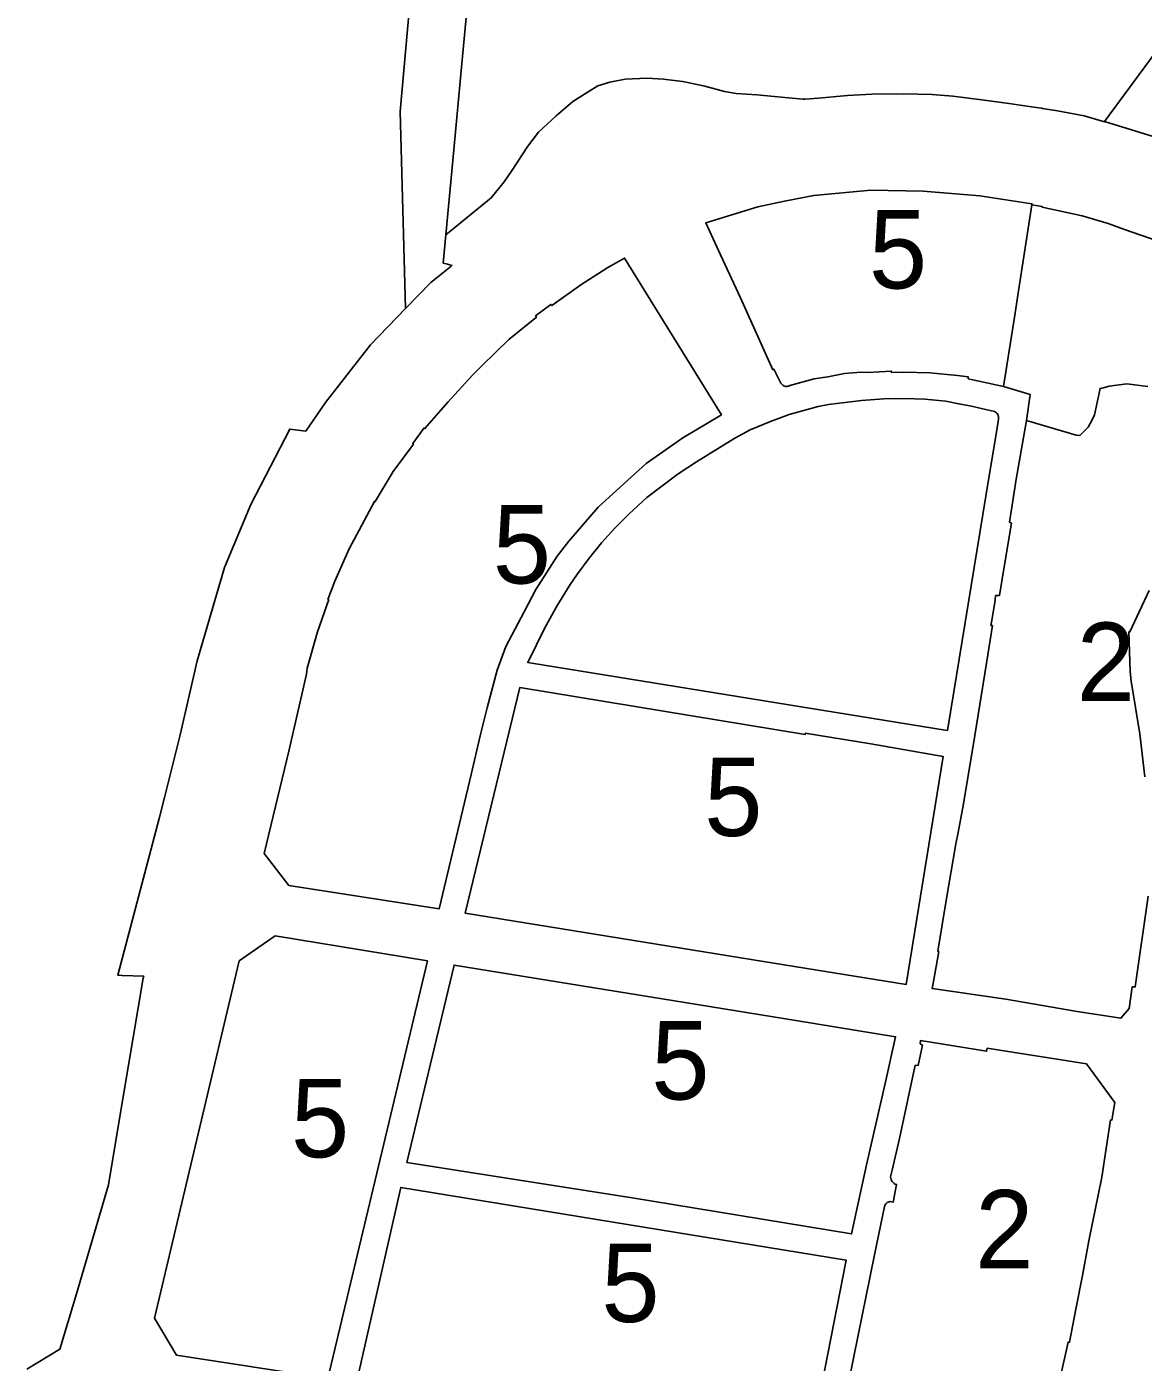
# Model space of a CAD drawing. Extents: x 598968 to 613553, y 4409678 to 4430833.
# Drawn here: x 607207.6 to 607378.5, y 4416577.8 to 4416782.2 of the extents above; entities that cross this region are included whole.
import ezdxf

# ---------------------------------------------------------------- set-up
doc = ezdxf.new("R2010")
doc.units = 0
for name, color, linetype in [('1', 7, 'Continuous'), ('Sòl Rústic Comú', 7, 'Continuous'), ('Sòl Rústic Protegit', 7, 'Continuous'), ('ZONA 2. CARRERS DE CASES. Cases de trast', 7, 'Continuous'), ('ZONA 5. CASES UNIFAMILIARS EN RENGLE', 7, 'Continuous')]:
    doc.layers.add(name, color=color, linetype=linetype)

msp = doc.modelspace()

# ---------------------------------------------------------------- linework, layer by layer
at = {"layer": '1'}
for points in [[(607279.6134, 4416833.9796), (607274.3176, 4416777.6053), (607272.8234, 4416761.6984), (607271.7539, 4416750.3129), (607278.6903, 4416755.9899), (607280.6602, 4416758.4199), (607281.8718, 4416760.2356), (607284.3102, 4416763.8899), (607285.9401, 4416766.0299), (607288.6301, 4416768.56), (607291.1701, 4416770.76), (607293.51, 4416772.24), (607295.02, 4416773.12), (607296.82, 4416773.71), (607297.1054, 4416773.7616), (607299.2, 4416774.1401), (607302.5399, 4416774.3101), (607305.0599, 4416774.1502), (607307.9864, 4416773.7844), (607308.0198, 4416773.7802), (607311.3698, 4416773.1003), (607314.3698, 4416772.2804), (607316.1997, 4416771.9604), (607319.3497, 4416771.7404), (607324.1596, 4416771.2805), (607326.3896, 4416771.1006), (607326.6837, 4416771.1165), (607328.7896, 4416771.2306), (607333.1995, 4416771.6507), (607336.9195, 4416771.8807), (607341.8094, 4416771.9308), (607346.1794, 4416771.8309), (607349.3494, 4416771.541), (607353.7893, 4416770.991), (607357.9193, 4416770.4311), (607362.0992, 4416769.8312), (607362.9791, 4416769.695), (607363.0332, 4416769.6866), (607365.3292, 4416769.3313), (607369.4191, 4416768.5213), (607372.5291, 4416767.6214), (607372.5667, 4416767.6727), (607386.3243, 4416786.4145)], [(607386.3243, 4416786.4145), (607372.5667, 4416767.6727), (607380.6335, 4416765.184)], [(607380.6335, 4416765.184), (607372.5667, 4416767.6727), (607372.5291, 4416767.6214), (607369.4191, 4416768.5213), (607365.3292, 4416769.3313), (607363.0332, 4416769.6866), (607362.9791, 4416769.695), (607362.0992, 4416769.8312), (607357.9193, 4416770.4311), (607353.7893, 4416770.991), (607349.3494, 4416771.541), (607346.1794, 4416771.8309), (607341.8094, 4416771.9308), (607336.9195, 4416771.8807), (607333.1995, 4416771.6507), (607328.7896, 4416771.2306), (607326.6837, 4416771.1165), (607326.3896, 4416771.1006), (607324.1596, 4416771.2805), (607319.3497, 4416771.7404), (607316.1997, 4416771.9604), (607314.3698, 4416772.2804), (607311.3698, 4416773.1003), (607308.0198, 4416773.7802), (607307.9864, 4416773.7844), (607305.0599, 4416774.1502), (607302.5399, 4416774.3101), (607299.2, 4416774.1401), (607297.1054, 4416773.7616), (607296.82, 4416773.71), (607295.02, 4416773.12), (607293.51, 4416772.24), (607291.1701, 4416770.76), (607288.6301, 4416768.56), (607285.9401, 4416766.0299), (607284.3102, 4416763.8899), (607281.8718, 4416760.2356), (607280.6602, 4416758.4199), (607278.6903, 4416755.9899), (607271.7539, 4416750.3129), (607271.3496, 4416746.0094), (607271.9864, 4416745.8358), (607272.6695, 4416745.6495), (607272.4947, 4416745.5064), (607269.4696, 4416743.0294), (607265.5914, 4416739.0381), (607260.1999, 4416733.4894), (607253.3101, 4416724.6583), (607250.3002, 4416720.2794), (607247.8602, 4416720.5993), (607241.9005, 4416709.0294), (607237.8793, 4416699.3894), (607233.683, 4416685.0996), (607231.0879, 4416673.8098), (607228.7111, 4416664.1899), (607227.8666, 4416660.9952), (607221.5214, 4416636.9903), (607222.2291, 4416636.9708), (607225.5014, 4416636.8804), (607225.4437, 4416636.5384), (607221.6679, 4416614.1708), (607220.1117, 4416604.941), (607215.212, 4416588.2412), (607212.6721, 4416579.7513), (607207.6022, 4416576.7012)], [(607379.2295, 4416649.0829), (607377.2595, 4416635.2131), (607376.7995, 4416635.2131), (607376.3095, 4416631.8931), (607375.0696, 4416630.4231), (607368.3496, 4416631.453), (607357.4598, 4416633.3328), (607346.1599, 4416634.9625), (607346.2699, 4416635.4725), (607347.1898, 4416640.6325), (607347.0498, 4416640.6625), (607348.3898, 4416648.7224), (607349.7298, 4416656.7823), (607349.7698, 4416657.1373), (607350.1297, 4416658.8323), (607350.9897, 4416663.2522), (607352.6997, 4416673.6722), (607354.4646, 4416684.7471), (607355.3996, 4416690.532), (607355.1696, 4416690.522), (607355.2796, 4416691.282), (607355.8096, 4416694.402), (607355.8696, 4416695.122), (607356.4595, 4416695.122), (607357.0995, 4416698.9119), (607358.3095, 4416706.2119), (607358.0095, 4416706.3319), (607359.0095, 4416712.9218), (607360.6294, 4416721.8917), (607361.1684, 4416725.9077), (607357.0894, 4416727.0916), (607351.6895, 4416728.2915), (607351.6695, 4416728.6115), (607350.0645, 4416728.7965), (607345.7995, 4416729.2314), (607341.7946, 4416729.2913), (607339.9228, 4416729.2814), (607339.9196, 4416729.4713), (607336.3197, 4416729.2812), (607335.3097, 4416729.2912), (607332.7697, 4416729.0912), (607330.1997, 4416728.6011), (607328.0998, 4416728.2811), (607324.3698, 4416727.261), (607324.2286, 4416727.191), (607324.0778, 4416727.1451), (607323.9216, 4416727.1245), (607323.7641, 4416727.1299), (607323.6096, 4416727.161), (607323.4623, 4416727.2171), (607323.3262, 4416727.2965), (607323.205, 4416727.3972), (607323.1019, 4416727.5165), (607323.0198, 4416727.651), (607321.9598, 4416729.761), (607321.7998, 4416729.691), (607316.8298, 4416740.6708), (607313.8011, 4416747.2453), (607311.5199, 4416752.1905), (607319.4698, 4416754.6406), (607323.5597, 4416755.4907), (607328.0397, 4416756.3608), (607336.7696, 4416757.1509), (607344.8045, 4416757.0211), (607353.4794, 4416756.3012), (607361.4493, 4416755.0814), (607361.4265, 4416754.9352), (607361.4493, 4416754.9314), (607363.028, 4416754.6444), (607363.0097, 4416754.5413), (607369.1442, 4416753.2265), (607373.0992, 4416752.0516), (607374.0613, 4416751.7142), (607375.6091, 4416751.1717), (607378.1191, 4416750.2917), (607382.8291, 4416748.6718)], [(607382.8291, 4416748.6718), (607378.1191, 4416750.2917), (607375.6091, 4416751.1717), (607374.0613, 4416751.7142), (607373.0992, 4416752.0516), (607369.1442, 4416753.2265), (607363.0097, 4416754.5413), (607363.028, 4416754.6444), (607361.4493, 4416754.9314), (607361.4265, 4416754.9352), (607359.2694, 4416741.0865), (607358.7975, 4416738.0571), (607357.0894, 4416727.0916), (607361.1684, 4416725.9077), (607360.6294, 4416721.8917), (607368.2093, 4416719.6419), (607368.7893, 4416719.5919), (607370.0493, 4416720.8919), (607370.6093, 4416721.8919), (607370.9993, 4416722.7919), (607371.0973, 4416723.2498), (607371.8593, 4416726.8119), (607372.3679, 4416726.9372), (607373.2392, 4416727.1519), (607375.9492, 4416727.5319), (607379.1992, 4416727.122)], [(607379.3593, 4416695.8924), (607376.4393, 4416689.5524), (607376.2611, 4416689.5468), (607376.4594, 4416683.4924), (607376.6194, 4416682.0325), (607377.9694, 4416673.9526), (607378.7194, 4416667.3727)], [(607332.5403, 4416570.443), (607334.2002, 4416578.663), (607337.3451, 4416594.1779), (607338.8701, 4416601.5828), (607338.9127, 4416601.7293), (607338.978, 4416601.8671), (607339.0643, 4416601.9928), (607339.1696, 4416602.1032), (607339.291, 4416602.1955), (607339.4256, 4416602.2673), (607339.5698, 4416602.3168), (607339.7201, 4416602.3428), (607340.2001, 4416602.2428), (607340.72, 4416604.9728), (607340.5312, 4416605.0382), (607340.3558, 4416605.1341), (607340.1989, 4416605.2579), (607340.0648, 4416605.4062), (607339.9572, 4416605.5747), (607339.8793, 4416605.7588), (607339.8332, 4416605.9533), (607339.8201, 4416606.1528), (607340.0319, 4416607.1724), (607341.17, 4416612.0327), (607343.59, 4416623.2326), (607344.0199, 4416623.1826), (607344.6699, 4416626.3026), (607344.3599, 4416626.5226), (607344.3699, 4416626.9926), (607354.4938, 4416625.3752), (607354.5645, 4416625.8221), (607369.7997, 4416623.4131), (607374.1096, 4416617.5032), (607373.6796, 4416614.8232), (607373.4796, 4416614.8532), (607372.1197, 4416606.1133), (607370.1397, 4416596.3534), (607369.1898, 4416591.0634), (607368.1798, 4416585.8635), (607367.1898, 4416580.8335), (607366.9798, 4416580.8535), (607365.8299, 4416575.6036)]]:
    msp.add_lwpolyline(points, dxfattribs=at)
for points in [[(607278.0606, 4416677.9308), (607277.0206, 4416673.6208), (607275.6306, 4416667.7309), (607270.7407, 4416647.1711), (607247.701, 4416650.7406), (607243.921, 4416655.6305), (607247.7394, 4416671.3062), (607250.4158, 4416683.0603), (607250.5408, 4416684.0103), (607252.1108, 4416689.5402), (607253.8208, 4416694.4902), (607253.7039, 4416694.5379), (607254.7637, 4416697.32), (607256.9707, 4416702.2602), (607260.8106, 4416709.5202), (607260.9305, 4416709.4908), (607263.6606, 4416714.1202), (607266.7805, 4416718.3002), (607266.6819, 4416718.3721), (607268.4305, 4416720.7702), (607268.5447, 4416720.6734), (607272.0425, 4416724.7139), (607275.8404, 4416728.8402), (607277.3054, 4416730.3052), (607281.3703, 4416734.3002), (607285.6003, 4416737.7503), (607285.4803, 4416737.9103), (607287.8202, 4416739.6803), (607287.949, 4416739.4995), (607292.4002, 4416742.6703), (607296.5601, 4416745.3304), (607299.0901, 4416746.7604), (607313.9199, 4416722.7909), (607307.99, 4416719.2609), (607302.3801, 4416715.3208), (607295.0702, 4416708.6508), (607290.5503, 4416703.4507), (607288.7703, 4416701.1607), (607285.5185, 4416696.0401), (607283.7381, 4416692.6089), (607280.9505, 4416687.3308), (607279.5805, 4416683.7208)], [(607348.4997, 4416674.4821), (607348.1771, 4416674.5343), (607284.9204, 4416684.7759), (607284.2905, 4416684.8708), (607286.9154, 4416690.2008), (607288.7204, 4416693.5008), (607290.7903, 4416696.7958), (607291.8103, 4416698.3008), (607293.6703, 4416700.8308), (607295.5753, 4416703.1708), (607297.6002, 4416705.4108), (607299.7302, 4416707.5508), (607302.5002, 4416710.1009), (607307.2901, 4416713.7709), (607310.08, 4416715.6009), (607315.9799, 4416719.231), (607318.3199, 4416720.471), (607321.4149, 4416721.7761), (607324.3098, 4416722.8211), (607328.7098, 4416724.0612), (607330.3197, 4416724.3412), (607335.3597, 4416724.9913), (607338.7796, 4416725.2313), (607340.5896, 4416725.2763), (607343.5296, 4416725.2464), (607345.0696, 4416725.1814), (607348.2695, 4416724.8515), (607350.2295, 4416724.4715), (607350.2699, 4416724.4637), (607352.1895, 4416724.0916), (607353.9495, 4416723.6916), (607355.7095, 4416723.2916), (607355.8591, 4416723.2107), (607355.994, 4416723.1071), (607356.1058, 4416722.9886), (607356.1108, 4416722.9834), (607356.2065, 4416722.8429), (607356.2787, 4416722.6889), (607356.3256, 4416722.5255), (607356.3461, 4416722.3567), (607356.3395, 4416722.1867), (607356.3295, 4416722.1217), (607355.946, 4416719.8133), (607354.8345, 4416713.1217)], [(607354.8345, 4416713.1217), (607355.946, 4416719.8133), (607356.3295, 4416722.1217), (607356.3395, 4416722.1867), (607356.3461, 4416722.3567), (607356.3256, 4416722.5255), (607356.2787, 4416722.6889), (607356.2065, 4416722.8429), (607356.1108, 4416722.9834), (607356.1058, 4416722.9886), (607355.994, 4416723.1071), (607355.8591, 4416723.2107), (607355.7095, 4416723.2916), (607353.9495, 4416723.6916), (607352.1895, 4416724.0916), (607350.2699, 4416724.4637), (607350.2295, 4416724.4715), (607348.2695, 4416724.8515), (607345.0696, 4416725.1814), (607343.5296, 4416725.2464), (607340.5896, 4416725.2763), (607338.7796, 4416725.2313), (607335.3597, 4416724.9913), (607330.3197, 4416724.3412), (607328.7098, 4416724.0612), (607324.3098, 4416722.8211), (607321.4149, 4416721.7761), (607318.3199, 4416720.471), (607315.9799, 4416719.231), (607310.08, 4416715.6009), (607307.2901, 4416713.7709), (607302.5002, 4416710.1009), (607299.7302, 4416707.5508), (607297.6002, 4416705.4108), (607295.5753, 4416703.1708), (607293.6703, 4416700.8308), (607291.8103, 4416698.3008), (607290.7903, 4416696.7958), (607288.7204, 4416693.5008), (607286.9154, 4416690.2008), (607284.2905, 4416684.8708), (607284.9204, 4416684.7759), (607348.1771, 4416674.5343), (607348.4997, 4416674.4821)], [(607320.3502, 4416639.112), (607274.7107, 4416646.4812), (607283.0705, 4416681.0609), (607326.72, 4416673.8417), (607326.74, 4416674.0317), (607336.7599, 4416672.4019), (607347.8497, 4416670.4921), (607342.1699, 4416635.5625)], [(607253.6812, 4416575.2516), (607230.5315, 4416578.8312), (607227.1615, 4416584.5111), (607240.1011, 4416639.1907), (607245.621, 4416643.0107), (607268.9208, 4416639.2012)], [(607333.8302, 4416597.3928), (607306.5005, 4416601.8922), (607300.2806, 4416602.9221), (607265.7809, 4416608.3415), (607273.0108, 4416638.5612), (607304.8427, 4416633.3762), (607325.3201, 4416630.0822), (607340.58, 4416627.5925), (607338.9654, 4416620.4241), (607336.1001, 4416608.0027)], [(607258.0512, 4416574.6517), (607264.851, 4416604.5115), (607302.0556, 4416598.43), (607333.0202, 4416593.3728), (607329.7503, 4416576.7029), (607327.1804, 4416563.333)]]:
    msp.add_lwpolyline(points, close=True, dxfattribs=at)
at = {"layer": 'Sòl Rústic Comú'}
msp.add_lwpolyline([(607271.7539, 4416750.3129), (607272.8234, 4416761.6984), (607274.3176, 4416777.6053), (607279.6134, 4416833.9796), (607279.6141, 4416833.9874), (607279.6162, 4416834.0092), (607281.2748, 4416851.666), (607274.3169, 4416819.1968), (607267.2543, 4416797.1968), (607264.7541, 4416769.1968), (607265.5914, 4416739.0381), (607269.4696, 4416743.0294), (607272.4947, 4416745.5064), (607272.6695, 4416745.6495), (607271.9864, 4416745.8358), (607271.3496, 4416746.0094)], close=True, dxfattribs=at)
at = {"layer": 'Sòl Rústic Protegit'}
msp.add_lwpolyline([(607207.6022, 4416576.7012), (607212.6721, 4416579.7513), (607215.212, 4416588.2412), (607220.1117, 4416604.941), (607221.6679, 4416614.1708), (607225.4437, 4416636.5384), (607225.5014, 4416636.8804), (607222.2291, 4416636.9708), (607221.5214, 4416636.9903), (607227.8666, 4416660.9952), (607228.7111, 4416664.1899), (607231.0879, 4416673.8098), (607233.683, 4416685.0996), (607237.8793, 4416699.3894), (607241.9005, 4416709.0294), (607247.8602, 4416720.5993), (607250.3002, 4416720.2794), (607253.3101, 4416724.6583), (607260.1999, 4416733.4894), (607265.5914, 4416739.0381), (607264.7541, 4416769.1968), (607267.2543, 4416797.1968)], dxfattribs=at)
at = {"layer": 'ZONA 2. CARRERS DE CASES. Cases de trast'}
for points in [[(607379.1992, 4416727.122), (607375.9492, 4416727.5319), (607373.2392, 4416727.1519), (607372.3679, 4416726.9372), (607371.8593, 4416726.8119), (607371.0973, 4416723.2498), (607370.9993, 4416722.7919), (607370.6093, 4416721.8919), (607370.0493, 4416720.8919), (607368.7893, 4416719.5919), (607368.2093, 4416719.6419), (607360.6294, 4416721.8917), (607359.0095, 4416712.9218), (607358.0095, 4416706.3319), (607358.3095, 4416706.2119), (607357.0995, 4416698.9119), (607356.4595, 4416695.122), (607355.8696, 4416695.122), (607355.8096, 4416694.402), (607355.2796, 4416691.282), (607355.1696, 4416690.522), (607355.3996, 4416690.532), (607354.4646, 4416684.7471), (607352.6997, 4416673.6722), (607350.9897, 4416663.2522), (607350.1297, 4416658.8323), (607349.7698, 4416657.1373), (607349.7298, 4416656.7823), (607348.3898, 4416648.7224), (607347.0498, 4416640.6625), (607347.1898, 4416640.6325), (607346.2699, 4416635.4725), (607346.1599, 4416634.9625), (607357.4598, 4416633.3328), (607368.3496, 4416631.453), (607375.0696, 4416630.4231), (607376.3095, 4416631.8931), (607376.7995, 4416635.2131), (607377.2595, 4416635.2131), (607379.2295, 4416649.0829)], [(607378.7194, 4416667.3727), (607377.9694, 4416673.9526), (607376.6194, 4416682.0325), (607376.4594, 4416683.4924), (607376.2611, 4416689.5468), (607376.4393, 4416689.5524), (607379.3593, 4416695.8924)], [(607365.8299, 4416575.6036), (607366.9798, 4416580.8535), (607367.1898, 4416580.8335), (607368.1798, 4416585.8635), (607369.1898, 4416591.0634), (607370.1397, 4416596.3534), (607372.1197, 4416606.1133), (607373.4796, 4416614.8532), (607373.6796, 4416614.8232), (607374.1096, 4416617.5032), (607369.7997, 4416623.4131), (607354.5645, 4416625.8221), (607354.4938, 4416625.3752), (607344.3699, 4416626.9926), (607344.3599, 4416626.5226), (607344.6699, 4416626.3026), (607344.0199, 4416623.1826), (607343.59, 4416623.2326), (607341.17, 4416612.0327), (607340.0319, 4416607.1724), (607339.8201, 4416606.1528), (607339.8332, 4416605.9533), (607339.8793, 4416605.7588), (607339.9572, 4416605.5747), (607340.0648, 4416605.4062), (607340.1989, 4416605.2579), (607340.3558, 4416605.1341), (607340.5312, 4416605.0382), (607340.72, 4416604.9728), (607340.2001, 4416602.2428), (607339.7201, 4416602.3428), (607339.5698, 4416602.3168), (607339.4256, 4416602.2673), (607339.291, 4416602.1955), (607339.1696, 4416602.1032), (607339.0643, 4416601.9928), (607338.978, 4416601.8671), (607338.9127, 4416601.7293), (607338.8701, 4416601.5828), (607337.3451, 4416594.1779), (607334.2002, 4416578.663), (607332.5403, 4416570.443)]]:
    msp.add_lwpolyline(points, dxfattribs=at)
at = {"layer": 'ZONA 5. CASES UNIFAMILIARS EN RENGLE'}
for points in [[(607361.4265, 4416754.9352), (607361.4493, 4416755.0814), (607353.4794, 4416756.3012), (607344.8045, 4416757.0211), (607336.7696, 4416757.1509), (607328.0397, 4416756.3608), (607323.5597, 4416755.4907), (607319.4698, 4416754.6406), (607311.5199, 4416752.1905), (607313.8011, 4416747.2453), (607316.8298, 4416740.6708), (607321.7998, 4416729.691), (607321.9598, 4416729.761), (607323.0198, 4416727.651), (607323.1019, 4416727.5165), (607323.205, 4416727.3972), (607323.3262, 4416727.2965), (607323.4623, 4416727.2171), (607323.6096, 4416727.161), (607323.7641, 4416727.1299), (607323.9216, 4416727.1245), (607324.0778, 4416727.1451), (607324.2286, 4416727.191), (607324.3698, 4416727.261), (607328.0998, 4416728.2811), (607330.1997, 4416728.6011), (607332.7697, 4416729.0912), (607335.3097, 4416729.2912), (607336.3197, 4416729.2812), (607339.9196, 4416729.4713), (607339.9228, 4416729.2814), (607341.7946, 4416729.2913), (607345.7995, 4416729.2314), (607350.0645, 4416728.7965), (607351.6695, 4416728.6115), (607351.6895, 4416728.2915), (607357.0894, 4416727.0916), (607358.7975, 4416738.0571), (607359.2694, 4416741.0865)], [(607299.0901, 4416746.7604), (607296.5601, 4416745.3304), (607292.4002, 4416742.6703), (607287.949, 4416739.4995), (607287.8202, 4416739.6803), (607285.4803, 4416737.9103), (607285.6003, 4416737.7503), (607281.3703, 4416734.3002), (607277.3054, 4416730.3052), (607275.8404, 4416728.8402), (607272.0425, 4416724.7139), (607268.5447, 4416720.6734), (607268.4305, 4416720.7702), (607266.6819, 4416718.3721), (607266.7805, 4416718.3002), (607263.6606, 4416714.1202), (607260.9305, 4416709.4908), (607260.8106, 4416709.5202), (607256.9707, 4416702.2602), (607254.7637, 4416697.32), (607253.7039, 4416694.5379), (607253.8208, 4416694.4902), (607252.1108, 4416689.5402), (607250.5408, 4416684.0103), (607250.4158, 4416683.0603), (607247.7394, 4416671.3062), (607243.921, 4416655.6305), (607247.701, 4416650.7406), (607270.7407, 4416647.1711), (607275.6306, 4416667.7309), (607277.0206, 4416673.6208), (607278.0606, 4416677.9308), (607279.5805, 4416683.7208), (607280.9505, 4416687.3308), (607283.7381, 4416692.6089), (607285.5185, 4416696.0401), (607288.7703, 4416701.1607), (607290.5503, 4416703.4507), (607295.0702, 4416708.6508), (607302.3801, 4416715.3208), (607307.99, 4416719.2609), (607313.9199, 4416722.7909)], [(607283.0705, 4416681.0609), (607274.7107, 4416646.4812), (607320.3502, 4416639.112), (607342.1699, 4416635.5625), (607347.8497, 4416670.4921), (607336.7599, 4416672.4019), (607326.74, 4416674.0317), (607326.72, 4416673.8417)], [(607268.9208, 4416639.2012), (607245.621, 4416643.0107), (607240.1011, 4416639.1907), (607227.1615, 4416584.5111), (607230.5315, 4416578.8312), (607253.6812, 4416575.2516)], [(607336.1001, 4416608.0027), (607338.9654, 4416620.4241), (607340.58, 4416627.5925), (607325.3201, 4416630.0822), (607304.8427, 4416633.3762), (607273.0108, 4416638.5612), (607265.7809, 4416608.3415), (607300.2806, 4416602.9221), (607306.5005, 4416601.8922), (607333.8302, 4416597.3928)], [(607329.7503, 4416576.7029), (607333.0202, 4416593.3728), (607302.0556, 4416598.43), (607264.851, 4416604.5115), (607258.0512, 4416574.6517), (607327.1804, 4416563.333)]]:
    msp.add_lwpolyline(points, close=True, dxfattribs=at)

# ---------------------------------------------------------------- texts
at = {"layer": 'ZONA 2. CARRERS DE CASES. Cases de trast'}
for p in [(607368.3045, 4416678.9775), (607352.7599, 4416592.1181)]:
    msp.add_text('2', height=12, dxfattribs=at).set_placement(p)
at = {"layer": 'ZONA 5. CASES UNIFAMILIARS EN RENGLE'}
for p in [(607336.4846, 4416742.1213), (607278.9205, 4416696.9658), (607311.2802, 4416658.3117), (607303.1804, 4416617.977), (607248.0412, 4416609.1311), (607295.5357, 4416583.9222)]:
    msp.add_text('5', height=12, dxfattribs=at).set_placement(p)

doc.saveas('drawing.dxf')
